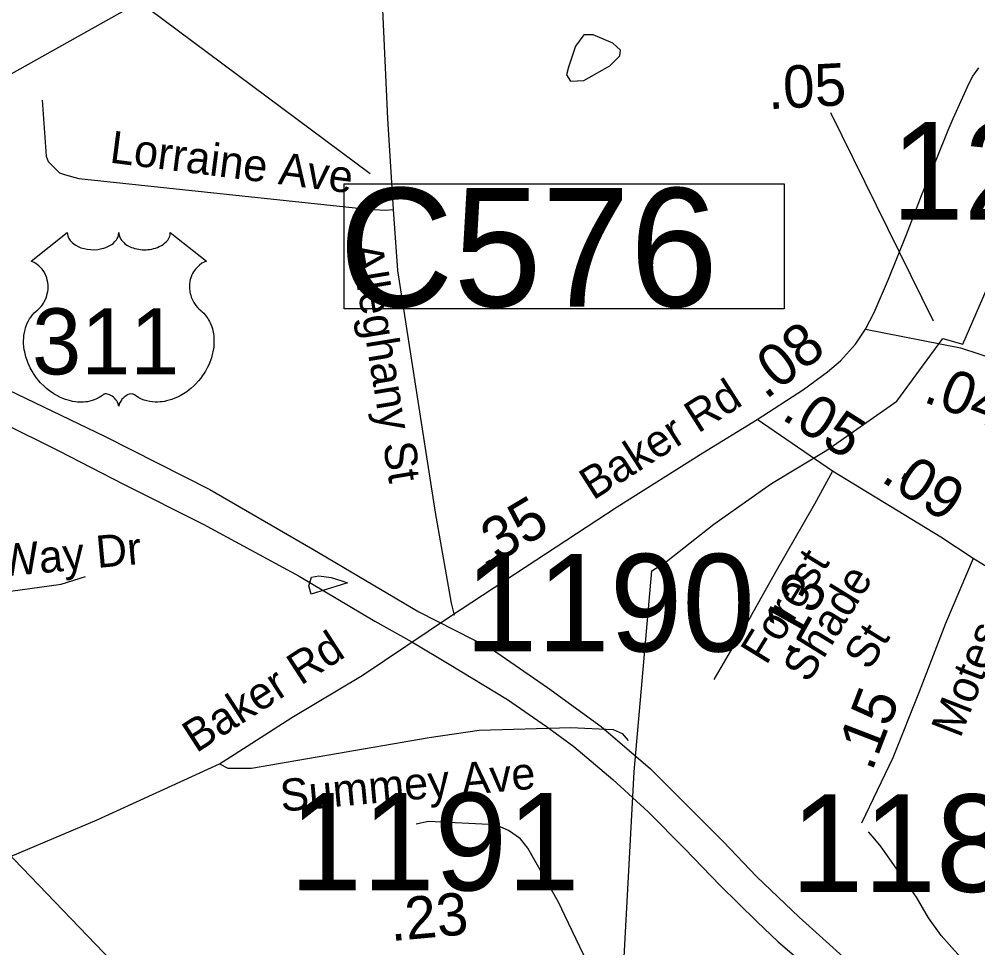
# Model space of a CAD drawing. Extents: x 1662474 to 1856135, y 779280 to 917889.
# Drawn here: x 1713744 to 1716573, y 797474 to 800216 of the extents above; entities that cross this region are included whole.
import ezdxf

# ---------------------------------------------------------------- set-up
doc = ezdxf.new("R2010")
doc.units = 0
for name, color, linetype in [('Cogo Default Point CELL', 7, 'Continuous'), ('Exist Boundary Political City Limit New', 7, 'Continuous'), ('Exist Hydrographic Misc Water Feature', 7, 'Continuous'), ('Exist Hydrographic Pond Under 1500 Sq Ft', 7, 'Continuous'), ('Exist Road Non-System Type 51', 7, 'Continuous'), ('Exist Road Non-System Type 51 Label', 7, 'Continuous'), ('Exist Road Primary Interstate Structure Culvert Number Label', 7, 'Continuous'), ('Exist Road Primary Interstate Structure Ovrhead Sign CELL', 7, 'Continuous'), ('Exist Road Primary US Divided Attributed', 7, 'Continuous'), ('Exist Road Primary US Shield Number Label', 7, 'Continuous'), ('Exist Road Secondary Mileage Tenths English Label', 7, 'Continuous'), ('Exist Road Secondary Type 41 Attributed', 7, 'Continuous'), ('Exist Road Secondary Type 51 Attributed', 7, 'Continuous'), ('Exist Road Secondary Type 51 Label', 7, 'Continuous'), ('Exist Utilities Electrical Transmission Line', 7, 'Continuous'), ('Map Preparation Boundary City Limit Buffer Line', 7, 'Continuous'), ('Prop DGN Element Guardrail', 7, 'Continuous'), ('Prop Horizontal Alignment Tick Label', 7, 'Continuous'), ('Prop Road Primary US Projected', 7, 'Continuous')]:
    doc.layers.add(name, color=color, linetype=linetype)

msp = doc.modelspace()

# ---------------------------------------------------------------- linework, layer by layer
at = {"layer": 'Exist Boundary Political City Limit New'}
msp.add_lwpolyline([(1715477.8, 796498.7), (1715559, 797993.3), (1715611.1, 798586.8), (1715654.6, 798614.2), (1715793.8, 798724.9), (1715964.4, 798844.9), (1716127.2, 798943.5), (1716334.5, 799088.1), (1716469.9, 799272.8), (1716528.6, 799256.2), (1716637.1, 799505.2)], dxfattribs=at)
at = {"layer": 'Exist Hydrographic Misc Water Feature'}
for points in [[(1714606, 798518.2), (1714598.4, 798542.2), (1714606.6, 798568.2), (1714628.6, 798572), (1714664.6, 798567.6), (1714696.5, 798557.3), (1714712.5, 798551.1), (1714694.3, 798545.3), (1714606, 798518.2)], [(1715933.2, 796479), (1715907.8, 796543.3), (1715884.4, 796615.5), (1715871.2, 796687.6), (1715859.8, 796757.8), (1715852.5, 796823.8), (1715847.1, 796887.9), (1715825.5, 796938.2), (1715789.8, 796974.4), (1715716.6, 797057.2), (1715671.2, 797123.6), (1715629.7, 797178.1), (1715582.2, 797224.5), (1715524.6, 797269.1), (1715487, 797317.4), (1715443.6, 797381.9), (1715365, 797546.6), (1715335.7, 797609), (1715245.2, 797767.8), (1715223.5, 797796.1), (1715187.7, 797820.5), (1715149.8, 797836.8), (1714951.9, 797846.7), (1714915.8, 797839)], [(1716675.7, 796508), (1716680.6, 796599.9), (1716687.6, 796709.9), (1716698.5, 796801.8), (1716709.9, 796949.7), (1716710.5, 797005.8), (1716709.3, 797087.8), (1716703.6, 797133.9), (1716682.3, 797208.2), (1716658.8, 797264.3), (1716631.3, 797310.6), (1716587.9, 797367), (1716548.2, 797417.5), (1716504.7, 797465.9), (1716465.1, 797510.3), (1716427.6, 797562.6), (1716392.3, 797623), (1716364.6, 797663.3), (1716287.6, 797772), (1716263.9, 797800.2), (1716250, 797816.3)]]:
    msp.add_lwpolyline(points, dxfattribs=at)
at = {"layer": 'Exist Hydrographic Pond Under 1500 Sq Ft'}
msp.add_lwpolyline([(1715495.7, 800144.4), (1715437.7, 800169.3), (1715410.7, 800169.3), (1715385.8, 800136.1), (1715365.1, 800073.9), (1715358.8, 800051.1), (1715371.3, 800032.5), (1715410.7, 800034.5), (1715487.5, 800078.1), (1715516.5, 800107.1), (1715518.6, 800123.7), (1715495.7, 800144.4)], dxfattribs=at)
at = {"layer": 'Exist Road Non-System Type 51'}
for points in [[(1714807, 800436.7), (1714831.1, 799922.2), (1714847.4, 799654)], [(1713811.5, 799976.6), (1713823.1, 799811.5), (1713829.1, 799795), (1713863.2, 799761.7), (1713880.2, 799755.6), (1713920.4, 799745.1), (1714773.1, 799654.9), (1714824.9, 799651.2), (1714847.4, 799654)], [(1714847.4, 799654), (1714860.4, 799473.4), (1714971.9, 798759.2), (1715018.4, 798491.9), (1715027.8, 798455.9)], [(1713414.1, 798527.5), (1713615.4, 798519.4), (1713718.6, 798527), (1713867.4, 798547.8), (1713939.9, 798569.8)]]:
    msp.add_lwpolyline(points, dxfattribs=at)
at = {"layer": 'Exist Road Primary Interstate Structure Culvert Number Label'}
msp.add_line((1712986.3, 801099.1), (1714779.6, 799760), dxfattribs=at)
msp.add_lwpolyline([(1714703.5, 799729.5), (1716001.4, 799729.5), (1716001.4, 799360.8), (1714703.5, 799360.8)], close=True, dxfattribs=at)
at = {"layer": 'Exist Road Primary Interstate Structure Ovrhead Sign CELL'}
msp.add_line((1711874.2, 799656.4), (1714941.8, 796476.9), dxfattribs=at)
at = {"layer": 'Exist Road Primary US Divided Attributed'}
for points in [[(1713262.6, 799302.3), (1713434.8, 799182.2), (1713587.9, 799069.8), (1713692.3, 799024.8), (1713860.5, 798940.7), (1714051.7, 798842.9), (1714287.3, 798724.2)], [(1713436.3, 799306.8), (1713683.9, 799134.5), (1713997.7, 798983.1), (1714306.7, 798826.7)]]:
    msp.add_lwpolyline(points, dxfattribs=at)
at = {"layer": 'Exist Road Secondary Mileage Tenths English Label'}
msp.add_line((1716442.4, 799323.8), (1716139, 799938.6), dxfattribs=at)
at = {"layer": 'Exist Road Secondary Type 41 Attributed'}
msp.add_lwpolyline([(1716144.7, 798881.2), (1716090.7, 798783.4), (1715976.8, 798584.8), (1715904.3, 798454.8), (1715794.4, 798266.4)], dxfattribs=at)
at = {"layer": 'Exist Road Secondary Type 51 Attributed'}
for points in [[(1716241.6, 799300), (1716267.4, 799349.3), (1716309.9, 799447.9), (1716362.7, 799579.4), (1716406.6, 799694.7), (1716451.5, 799801.9), (1716485.8, 799887.6), (1716500.5, 799922.1), (1716547.1, 800026.5), (1716558.7, 800047.4), (1716576, 800071.9)], [(1715921.5, 799033.2), (1716058.2, 799122), (1716129.6, 799174), (1716167.9, 799206.5), (1716211.7, 799255.9), (1716241.6, 799300)], [(1716241.6, 799300), (1716521.7, 799244.9), (1716630.5, 799210), (1716696.7, 799179.6)], [(1714335.6, 798017.4), (1714378.8, 798045), (1714548.9, 798153.5), (1714756.1, 798277.8), (1715016.5, 798452.9), (1715236.9, 798597.3), (1715508.8, 798775.9), (1715761.3, 798935), (1715921.5, 799033.2)], [(1716144.7, 798881.2), (1715921.5, 799033.2)], [(1716559.3, 798622.9), (1716463.7, 798686.6), (1716144.7, 798881.2)], [(1716559.3, 798622.9), (1716477.6, 798431.2), (1716400, 798229.3), (1716322.3, 798035.2), (1716229.8, 797842)], [(1716695.2, 798539.9), (1716559.3, 798622.9)], [(1714335.6, 798017.4), (1714359.7, 798004.3), (1714429.3, 798004.3), (1714953.8, 798094.7), (1715101, 798116.2), (1715371.6, 798124.3), (1715496.6, 798118.2), (1715523.8, 798107.1), (1715540.9, 798086)], [(1711980.1, 792720.4), (1712057.3, 793192.1), (1712117.7, 793573.1), (1712168.9, 793949.6), (1712234, 794372.5), (1712271.2, 794651.3), (1712289.2, 794759), (1712329.2, 794912.6), (1712473.9, 795357.1), (1712559.9, 795520.4), (1712593.7, 795605.5), (1712625.8, 795705.1), (1712648.3, 795803), (1712674.7, 795925.5), (1712699.3, 796156.8), (1712781.9, 796663.3), (1712836.2, 796867.3), (1712887.2, 796972.5), (1712944.6, 797071.4), (1713225.3, 797396.5), (1713368.9, 797536.8), (1713589, 797689.8), (1713974.4, 797851.7), (1714335.6, 798017.4)]]:
    msp.add_lwpolyline(points, dxfattribs=at)
at = {"layer": 'Exist Utilities Electrical Transmission Line'}
msp.add_lwpolyline([(1711475, 799701.9), (1711785.1, 799697.6), (1712160.6, 799682.4), (1712618.5, 799666.2), (1713024.5, 799664.8), (1713393.1, 799871.3), (1714066.4, 800247.9), (1714582.3, 800534.5), (1715172.6, 800864.2), (1715751.6, 800927.9), (1716296.5, 800994.3), (1716760.9, 801042), (1717113.7, 801085), (1717368, 801115.3), (1718163.6, 801226.5), (1718770.7, 801313.9), (1719216.9, 801191.9)], dxfattribs=at)
at = {"layer": 'Map Preparation Boundary City Limit Buffer Line'}
msp.add_lwpolyline([(1715477.8, 796498.7), (1715559, 797993.3), (1715611.1, 798586.8), (1715654.6, 798614.2), (1715793.8, 798724.9), (1715964.4, 798844.9), (1716127.2, 798943.5), (1716334.5, 799088.1), (1716469.9, 799272.8), (1716528.6, 799256.2), (1716637.1, 799505.2)], dxfattribs=at)
at = {"layer": 'Prop Horizontal Alignment Tick Label'}
msp.add_lwpolyline([(1713885.8, 799585.6), (1713886.1, 799581.2), (1713887.2, 799576), (1713888, 799573.3), (1713890.4, 799568.1), (1713894.4, 799562), (1713900.1, 799556.1), (1713906.4, 799550.8), (1713910.7, 799548.1), (1713917.9, 799544.2), (1713926.1, 799540.7), (1713935.3, 799538.1), (1713944.7, 799536.2), (1713954.9, 799535.1), (1713965, 799534.9), (1713975.9, 799535.7), (1713988, 799538), (1713993.6, 799539.5), (1713999.8, 799541.6), (1714005.5, 799544), (1714011.9, 799547.4), (1714017, 799550.7), (1714021, 799553.5), (1714026.6, 799558.9), (1714031.1, 799564.5), (1714033, 799567.7), (1714034.6, 799570.7), (1714036.8, 799577.1), (1714037.5, 799579.9), (1714037.9, 799585.8), (1714038.3, 799580.9), (1714038.8, 799577.8), (1714039.6, 799574.8), (1714040.8, 799571.6), (1714043.1, 799567.1), (1714045.6, 799563.3), (1714050.4, 799557.7), (1714053.3, 799554.9), (1714056, 799552.7), (1714063.2, 799547.8), (1714071.7, 799543.5), (1714075.8, 799541.7), (1714080.1, 799540.2), (1714085.5, 799538.5), (1714091.1, 799537.2), (1714096.6, 799536.3), (1714102.2, 799535.5), (1714108, 799535), (1714112.7, 799534.9), (1714118.5, 799535), (1714123.8, 799535.3), (1714129.3, 799535.9), (1714135.3, 799536.9), (1714140.1, 799538), (1714146.6, 799539.7), (1714152.3, 799541.7), (1714157.4, 799543.9), (1714164, 799547.4), (1714169.3, 799550.7), (1714173.2, 799553.9), (1714177.9, 799558.1), (1714182.3, 799563.2), (1714184.8, 799566.9), (1714186.7, 799570.8), (1714188.4, 799574.8), (1714189.4, 799579), (1714189.9, 799582.7), (1714190, 799585.9), (1714296.3, 799501.3), (1714293.8, 799500.3), (1714288, 799497.5), (1714283.4, 799494.8), (1714276.1, 799489.6), (1714273, 799486.8), (1714269.8, 799483.8), (1714266.9, 799480.7), (1714264.4, 799477.7), (1714261.3, 799473.5), (1714258.6, 799469.2), (1714255.9, 799464.5), (1714253.9, 799460.4), (1714250.6, 799451.9), (1714249, 799446.5), (1714248, 799441.9), (1714246.8, 799432.4), (1714246.5, 799427.9), (1714246.5, 799423.4), (1714246.7, 799418.7), (1714247.2, 799414.2), (1714248, 799409.5), (1714248.7, 799405.3), (1714250.1, 799400.3), (1714251.9, 799394.4), (1714254.3, 799388.6), (1714259.1, 799379.4), (1714265.4, 799370), (1714269.8, 799364.7), (1714274.2, 799360.2), (1714280.8, 799354.7), (1714284.3, 799351.5), (1714288.4, 799347.4), (1714295.1, 799339.7), (1714297.8, 799336.1), (1714300.5, 799332), (1714303, 799327.8), (1714305.5, 799323.3), (1714307.5, 799319.3), (1714311.2, 799310.2), (1714314, 799301.3), (1714315.2, 799296.7), (1714317.2, 799286.3), (1714318, 799281.1), (1714318.8, 799270.9), (1714318.8, 799258.6), (1714317.9, 799247), (1714315.7, 799233.3), (1714313.9, 799225.2), (1714311.1, 799215.7), (1714308.4, 799207.5), (1714303.5, 799195.3), (1714299.2, 799186.5), (1714293.6, 799176.3), (1714289.8, 799170), (1714285.3, 799163.4), (1714279.7, 799155.7), (1714273.2, 799147.6), (1714265.4, 799138.9), (1714259, 799132.6), (1714250.7, 799125.2), (1714245.7, 799121), (1714238.6, 799115.6), (1714228.8, 799109.1), (1714219.1, 799103.5), (1714210.9, 799099.3), (1714203.6, 799096.2), (1714194.2, 799092.6), (1714178.5, 799088.3), (1714172.8, 799087.1), (1714166, 799086.1), (1714159.7, 799085.4), (1714153.5, 799085.1), (1714145.2, 799085.1), (1714137, 799085.7), (1714129.2, 799086.8), (1714121.1, 799088.5), (1714112.7, 799091), (1714105, 799094), (1714097.2, 799097.9), (1714084, 799106.2), (1714080.2, 799108.2), (1714078.1, 799108.7), (1714073, 799109), (1714068.2, 799108), (1714063.4, 799106), (1714060.4, 799104.5), (1714056.5, 799101.9), (1714053.5, 799099.5), (1714049.8, 799096.1), (1714047.3, 799093.2), (1714045.4, 799090.9), (1714041.7, 799085.1), (1714040.4, 799082.3), (1714039, 799078.7), (1714037.8, 799073.5), (1714036.1, 799080.1), (1714034.2, 799084.5), (1714031.9, 799088.3), (1714029.6, 799091.6), (1714025.9, 799095.9), (1714022.5, 799099.1), (1714018.5, 799102.3), (1714014.2, 799104.9), (1714010.8, 799106.7), (1714007.7, 799107.9), (1714003.8, 799108.8), (1714000.7, 799109.1), (1713998.1, 799109), (1713994.6, 799108.2), (1713989.8, 799104.7), (1713985.2, 799101.6), (1713980.3, 799098.5), (1713974.4, 799095.4), (1713970.1, 799093.4), (1713964.9, 799091.3), (1713958.9, 799089.3), (1713952.3, 799087.6), (1713945.6, 799086.3), (1713939.7, 799085.4), (1713933.4, 799084.8), (1713927.7, 799084.6), (1713921.7, 799084.7), (1713916.1, 799085.1), (1713909.7, 799085.7), (1713901.6, 799086.9), (1713895, 799088.4), (1713888, 799090.3), (1713880.7, 799092.5), (1713873, 799095.5), (1713863.3, 799099.7), (1713856.6, 799103.2), (1713846, 799109.2), (1713833.6, 799117.8), (1713824.2, 799125.4), (1713817.3, 799131.7), (1713807.2, 799142), (1713801.3, 799148.7), (1713792, 799160.7), (1713786, 799169.5), (1713782.2, 799175.9), (1713776.5, 799186.2), (1713773.4, 799192.6), (1713769.4, 799202.1), (1713766.2, 799210.7), (1713763.6, 799218.8), (1713762.2, 799224), (1713760.2, 799233.1), (1713758.9, 799239.6), (1713757.7, 799248.5), (1713757.1, 799257.8), (1713757, 799266.4), (1713757.2, 799273.6), (1713758, 799281.9), (1713759.4, 799290.8), (1713761.1, 799298.4), (1713762.6, 799303.9), (1713764.9, 799310.5), (1713767.9, 799317.9), (1713771.4, 799324.9), (1713774.8, 799330.7), (1713779, 799337), (1713783.1, 799342.4), (1713788.5, 799348.3), (1713794.2, 799353.7), (1713799.4, 799357.9), (1713805.5, 799363.9), (1713808.7, 799367.5), (1713812.6, 799372.6), (1713815.7, 799377.3), (1713818.1, 799381.5), (1713821.3, 799387.8), (1713823.3, 799392.4), (1713825.7, 799399.6), (1713827, 799404.6), (1713828.2, 799411.1), (1713829, 799417.1), (1713829.3, 799424.7), (1713829.1, 799431), (1713828.3, 799438.4), (1713827, 799445.4), (1713825.3, 799451.6), (1713822.7, 799458.6), (1713820.2, 799463.7), (1713816.2, 799470.7), (1713811.6, 799477.2), (1713807, 799482.5), (1713802.2, 799487.2), (1713797.7, 799490.7), (1713793.4, 799493.8), (1713788, 799497), (1713782.8, 799499.6), (1713779.5, 799500.9)], close=True, dxfattribs=at)
at = {"layer": 'Prop Road Primary US Projected'}
for points in [[(1714306.7, 798826.7), (1714610.5, 798651.1), (1714923.8, 798466), (1715137.4, 798356.8), (1715303.5, 798242.9), (1715461.6, 798127.8), (1715607, 798002.5), (1715822.4, 797787), (1715920.2, 797684.3), (1716045.5, 797564), (1716185.8, 797438.7)], [(1714287.3, 798724.2), (1714570.2, 798571.6), (1714793.2, 798438.6), (1714902.9, 798377.4)], [(1714902.9, 798377.4), (1715012.5, 798310.9), (1715185.2, 798206.6), (1715300.2, 798127.5), (1715381.2, 798068.2), (1715496.2, 797971.1), (1715600.5, 797875.8), (1715708.4, 797766.1), (1715812.9, 797658.2), (1715921.4, 797551.2), (1715984.1, 797491.6), (1716045.2, 797439.6)]]:
    msp.add_lwpolyline(points, dxfattribs=at)

# ---------------------------------------------------------------- texts
at = {"layer": 'Cogo Default Point CELL'}
for s, p in [('1248', (1716317.7, 799623.6)), ('1190', (1715058.6, 798348.8)), ('1191', (1714541.4, 797643.4)), ('1189', (1716021.4, 797639.1))]:
    msp.add_text(s, height=288, dxfattribs=at).set_placement(p)
at = {"layer": 'Exist Road Non-System Type 51 Label'}
for s, rotation, p in [('Lorraine Ave', 352.7119, (1714008.5, 799792.5)), ('Alleghany St', 279.3332, (1714721.1, 799546.4)), ('McWay Dr', 5.2625, (1713518, 798553.2))]:
    msp.add_text(s, height=95, rotation=rotation, dxfattribs=at).set_placement(p)
at = {"layer": 'Exist Road Primary Interstate Structure Culvert Number Label'}
msp.add_text('C576', height=350, dxfattribs=at).set_placement((1714687.5, 799366.9))
at = {"layer": 'Exist Road Primary US Shield Number Label'}
msp.add_text('311', height=195, dxfattribs=at).set_placement((1713781.9, 799166.8))
at = {"layer": 'Exist Road Secondary Mileage Tenths English Label'}
for s, rotation, p in [('.05', 3.1157, (1715955.3, 799949.5)), ('.08', 37.899, (1715947.1, 799090.3)), ('.04 ', 339.316, (1716408.4, 799087.3)), ('.09', 327.2085, (1716283.5, 798853.5)), ('.', 330.6537, (1716334, 798866.5)), ('.35', 30.9026, (1715116.8, 798587.9)), ('.15', 68.9478, (1716260.5, 797992.2)), ('.23', 5.2466, (1714841.7, 797493.4))]:
    msp.add_text(s, height=125, rotation=rotation, dxfattribs=at).set_placement(p)
at = {"layer": 'Exist Road Secondary Type 51 Label'}
for s, rotation, p in [('Baker Rd', 32.5651, (1715437.7, 798793.6)), ('Forest', 58.3132, (1715948.7, 798305.7)), (' Shade', 58.3132, (1716054.5, 798222.6)), ('Baker Rd', 32.8905, (1714266.4, 798047.6)), (' St', 58.3132, (1716234.4, 798259.5)), ('Motes', 68.7471, (1716521.2, 798090.2)), ('Summey Ave', 5.2135, (1714518.2, 797875.7))]:
    msp.add_text(s, height=95, rotation=rotation, dxfattribs=at).set_placement(p)
at = {"layer": 'Prop DGN Element Guardrail'}
for s, rotation, p in [('.05', 327.6712, (1715989.7, 799037.2)), ('.13', 60.8324, (1716020.4, 798331.9))]:
    msp.add_text(s, height=125, rotation=rotation, dxfattribs=at).set_placement(p)

doc.saveas('drawing.dxf')
